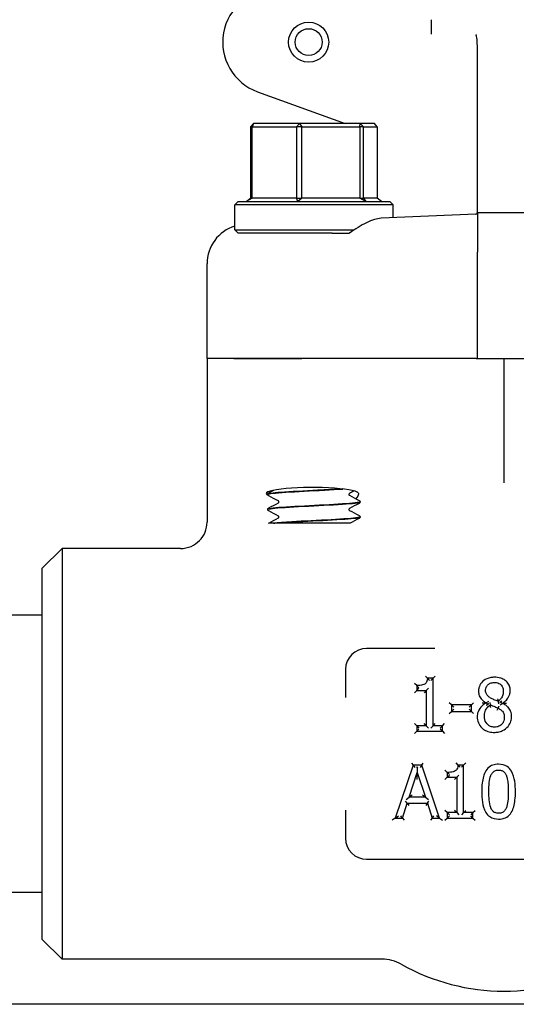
# Model space of a CAD drawing. Header units: inches. Extents: x 36 to 1719, y -84 to 1122.
# Tile 379 of 558: x 1065.67 to 1068.02, y 376.8 to 381.47. Entities that reach past the tile are written whole.
import ezdxf

# ---------------------------------------------------------------- set-up
doc = ezdxf.new("R2010")
doc.units = ezdxf.units.IN
doc.header["$LTSCALE"] = 48
doc.header["$MEASUREMENT"] = 0
doc.layers.add('Visible (ANSI)', color=7, linetype='Continuous', lineweight=30)

msp = doc.modelspace()

# ---------------------------------------------------------------- linework, layer by layer
at = {"layer": 'Visible (ANSI)'}
for p, q in [((1067.62128, 381.4678), (1067.62128, 381.39971)), ((1067.84003, 381.22885), (1067.84003, 381.32134)), ((1067.84003, 380.80163), (1067.84003, 381.22885)), ((1066.79734, 381.12647), (1067.21311, 380.97514)), ((1066.76484, 380.95952), (1066.77857, 380.97514)), ((1066.77274, 380.95952), (1066.76484, 380.95952)), ((1066.76484, 380.95952), (1066.76484, 380.62077)), ((1066.77857, 380.97514), (1066.77274, 380.95952)), ((1066.77274, 380.62077), (1066.77274, 380.95952)), ((1066.77274, 380.95952), (1066.98203, 380.95952)), ((1066.99752, 380.97514), (1066.77857, 380.97514)), ((1066.98203, 380.95952), (1066.99752, 380.97514)), ((1067.0084, 380.95952), (1066.98203, 380.95952)), ((1066.98203, 380.95952), (1066.98203, 380.62077)), ((1066.99752, 380.97514), (1067.0084, 380.95952)), ((1067.28397, 380.97514), (1066.99752, 380.97514)), ((1067.0084, 380.62077), (1067.0084, 380.95952)), ((1067.0084, 380.95952), (1067.28222, 380.95952)), ((1067.28222, 380.95952), (1067.28397, 380.97514)), ((1067.30068, 380.95952), (1067.28222, 380.95952)), ((1067.28222, 380.95952), (1067.28222, 380.62077)), ((1067.28397, 380.97514), (1067.30068, 380.95952)), ((1067.35148, 380.97514), (1067.28397, 380.97514)), ((1067.30068, 380.62077), (1067.30068, 380.95952)), ((1067.30068, 380.95952), (1067.36521, 380.95952)), ((1067.36521, 380.95952), (1067.35148, 380.97514)), ((1067.36521, 380.95952), (1067.36521, 380.62077)), ((1067.84003, 380.55625), (1067.84003, 380.80163)), ((1066.74406, 380.60514), (1066.76484, 380.62077)), ((1066.77274, 380.62077), (1066.74406, 380.60514)), ((1066.76484, 380.62077), (1066.77274, 380.62077)), ((1066.98203, 380.62077), (1066.77274, 380.62077)), ((1066.98938, 380.60514), (1066.98203, 380.62077)), ((1066.98203, 380.62077), (1067.0084, 380.62077)), ((1067.0084, 380.62077), (1066.98938, 380.60514)), ((1067.28222, 380.62077), (1067.0084, 380.62077)), ((1067.31035, 380.60514), (1067.28222, 380.62077)), ((1067.28222, 380.62077), (1067.30068, 380.62077)), ((1067.30068, 380.62077), (1067.31035, 380.60514)), ((1067.36521, 380.62077), (1067.30068, 380.62077)), ((1067.38599, 380.60514), (1067.36521, 380.62077)), ((1066.70565, 380.60514), (1066.69003, 380.58952)), ((1067.44003, 380.58952), (1066.69003, 380.58952)), ((1066.69003, 380.47077), (1066.69003, 380.58952)), ((1066.70565, 380.60514), (1067.4244, 380.60514)), ((1067.4244, 380.60514), (1067.44003, 380.58952)), ((1067.44003, 380.52864), (1067.44003, 380.58952)), ((1067.83255, 380.54565), (1067.38436, 380.52623)), ((1067.83992, 380.55139), (1067.83975, 380.55139)), ((1068.09013, 380.55139), (1067.83992, 380.55139)), ((1067.84003, 380.55084), (1067.84003, 380.36479)), ((1066.70565, 380.45514), (1066.69003, 380.47077)), ((1066.69003, 380.47077), (1067.25534, 380.47077)), ((1067.15085, 380.45514), (1066.70565, 380.45514)), ((1067.15085, 380.45514), (1067.23289, 380.45514)), ((1067.84003, 379.86139), (1067.84003, 380.36479)), ((1066.55878, 379.86139), (1066.55878, 380.31083)), ((1066.68613, 379.86139), (1066.55878, 379.86139)), ((1066.55878, 379.86139), (1066.55878, 379.08502)), ((1066.68613, 379.86139), (1066.55878, 379.86139)), ((1067.00836, 379.86139), (1066.68613, 379.86139)), ((1066.68613, 379.86139), (1067.00836, 379.86139)), ((1067.83324, 379.86139), (1067.00836, 379.86139)), ((1067.83324, 379.86139), (1067.00836, 379.86139)), ((1067.83324, 379.86139), (1067.84003, 379.86139)), ((1067.84003, 379.86139), (1068.09003, 379.86139)), ((1067.96503, 379.86139), (1067.96503, 379.39616)), ((1067.96503, 379.39616), (1067.96503, 379.27194)), ((1066.84628, 379.21737), (1066.84628, 379.2167)), ((1067.28378, 379.18162), (1067.28378, 379.18095)), ((1066.84628, 379.14587), (1066.84628, 379.1452)), ((1066.87382, 379.08014), (1066.84936, 379.08014)), ((1066.87382, 379.08014), (1066.88039, 379.08014)), ((1066.96039, 379.08014), (1066.88039, 379.08014)), ((1067.23612, 379.08014), (1066.96039, 379.08014)), ((1067.28378, 379.11012), (1067.28378, 379.10945)), ((1065.77753, 378.86639), (1065.87128, 378.96014)), ((1065.87128, 378.96014), (1065.87128, 377.01264)), ((1066.43267, 378.96014), (1065.87128, 378.96014)), ((1065.77753, 377.10639), (1065.77753, 378.86639)), ((1065.77753, 378.64389), (1064.02753, 378.64389)), ((1067.63787, 378.48639), (1067.31503, 378.48639)), ((1067.21503, 378.38639), (1067.21503, 378.25388)), ((1067.60371, 378.34473), (1067.5941, 378.35515)), ((1067.62965, 378.34473), (1067.60371, 378.34473)), ((1067.62965, 378.34473), (1067.61923, 378.33431)), ((1067.62965, 378.34473), (1067.64006, 378.35515)), ((1067.62965, 378.11945), (1067.62965, 378.34473)), ((1067.55205, 378.30988), (1067.54164, 378.3203)), ((1067.55205, 378.28699), (1067.54164, 378.27657)), ((1067.55205, 378.30988), (1067.55205, 378.28699)), ((1067.55205, 378.28699), (1067.56247, 378.29741)), ((1067.55205, 378.28699), (1067.59743, 378.28699)), ((1067.59743, 378.28699), (1067.58702, 378.27657)), ((1067.59743, 378.28699), (1067.60785, 378.29741)), ((1067.59743, 378.28699), (1067.59743, 378.11945)), ((1067.71696, 378.21851), (1067.70655, 378.22893)), ((1067.81158, 378.21851), (1067.82199, 378.22893)), ((1067.89168, 378.23443), (1067.88127, 378.22844)), ((1067.88127, 378.22844), (1067.88127, 378.22743)), ((1067.90132, 378.21892), (1067.90016, 378.23064)), ((1067.93779, 378.23553), (1067.93977, 378.22393)), ((1067.94843, 378.23257), (1067.95744, 378.22702)), ((1067.70655, 378.17771), (1067.71696, 378.18812)), ((1067.81158, 378.21851), (1067.71696, 378.21851)), ((1067.71696, 378.21851), (1067.71696, 378.18812)), ((1067.71696, 378.21851), (1067.72738, 378.2081)), ((1067.71696, 378.18812), (1067.72738, 378.19854)), ((1067.71696, 378.18812), (1067.81158, 378.18812)), ((1067.81158, 378.21851), (1067.80116, 378.2081)), ((1067.81158, 378.18812), (1067.80116, 378.19854)), ((1067.81158, 378.18812), (1067.81158, 378.21851)), ((1067.81158, 378.18812), (1067.82199, 378.17771)), ((1067.89021, 378.22185), (1067.88127, 378.22743)), ((1067.93293, 378.19422), (1067.93799, 378.20332)), ((1067.94703, 378.21935), (1067.95744, 378.22601)), ((1067.95744, 378.22601), (1067.95744, 378.22702)), ((1067.55205, 378.11945), (1067.54164, 378.12986)), ((1067.54164, 378.0835), (1067.55205, 378.09392)), ((1067.59743, 378.11945), (1067.55205, 378.11945)), ((1067.55205, 378.11945), (1067.55205, 378.09392)), ((1067.55205, 378.11945), (1067.56247, 378.10903)), ((1067.55205, 378.09392), (1067.56247, 378.10434)), ((1067.55205, 378.09392), (1067.67401, 378.09392)), ((1067.59743, 378.11945), (1067.58702, 378.12986)), ((1067.59743, 378.11945), (1067.60785, 378.10903)), ((1067.62965, 378.11945), (1067.61923, 378.10903)), ((1067.62965, 378.11945), (1067.64006, 378.12986)), ((1067.67401, 378.11945), (1067.62965, 378.11945)), ((1067.67401, 378.11945), (1067.6636, 378.10903)), ((1067.67401, 378.09392), (1067.6636, 378.10434)), ((1067.67401, 378.11945), (1067.68443, 378.12986)), ((1067.67401, 378.09392), (1067.67401, 378.11945)), ((1067.67401, 378.09392), (1067.68443, 378.0835)), ((1067.53514, 377.9323), (1067.45086, 377.6823)), ((1067.52766, 377.94272), (1067.53514, 377.9323)), ((1067.57606, 377.9323), (1067.53514, 377.9323)), ((1067.53514, 377.9323), (1067.54262, 377.92188)), ((1067.55155, 377.92188), (1067.55477, 377.92422)), ((1067.55477, 377.92422), (1067.55479, 377.89826)), ((1067.55477, 377.92422), (1067.55799, 377.92188)), ((1067.57606, 377.9323), (1067.56858, 377.92188)), ((1067.57606, 377.9323), (1067.58354, 377.94272)), ((1067.66034, 377.6823), (1067.57606, 377.9323)), ((1067.6966, 377.89826), (1067.68619, 377.90868)), ((1067.74827, 377.93311), (1067.73865, 377.94353)), ((1067.7742, 377.93311), (1067.74827, 377.93311)), ((1067.7742, 377.93311), (1067.76378, 377.92269)), ((1067.7742, 377.93311), (1067.78461, 377.94353)), ((1067.7742, 377.70783), (1067.7742, 377.93311)), ((1067.5163, 377.78056), (1067.55479, 377.89826)), ((1067.55479, 377.89826), (1067.59348, 377.78056)), ((1067.55481, 377.86483), (1067.55479, 377.89826)), ((1067.6966, 377.87537), (1067.68619, 377.86496)), ((1067.6966, 377.89826), (1067.6966, 377.87537)), ((1067.6966, 377.87537), (1067.70702, 377.88579)), ((1067.6966, 377.87537), (1067.74198, 377.87537)), ((1067.74198, 377.87537), (1067.73157, 377.86496)), ((1067.74198, 377.87537), (1067.7524, 377.88579)), ((1067.74198, 377.87537), (1067.74198, 377.70783)), ((1067.50718, 377.7522), (1067.49961, 377.76261)), ((1067.50193, 377.77014), (1067.5163, 377.78056)), ((1067.53066, 377.79097), (1067.5163, 377.78056)), ((1067.59348, 377.78056), (1067.5163, 377.78056)), ((1067.59348, 377.78056), (1067.57909, 377.79097)), ((1067.59348, 377.78056), (1067.60787, 377.77014)), ((1067.6026, 377.7522), (1067.61017, 377.76261)), ((1067.21503, 377.71891), (1067.21503, 377.58639)), ((1067.48449, 377.6823), (1067.50718, 377.7522)), ((1067.50718, 377.7522), (1067.6026, 377.7522)), ((1067.50718, 377.7522), (1067.51475, 377.74178)), ((1067.6026, 377.7522), (1067.59503, 377.74178)), ((1067.6026, 377.7522), (1067.62529, 377.6823)), ((1067.6966, 377.70783), (1067.68619, 377.71824)), ((1067.74198, 377.70783), (1067.73157, 377.71824)), ((1067.7742, 377.70783), (1067.78461, 377.71824)), ((1067.81856, 377.70783), (1067.82898, 377.71824)), ((1067.45086, 377.6823), (1067.43635, 377.67188)), ((1067.45086, 377.6823), (1067.46536, 377.69272)), ((1067.45086, 377.6823), (1067.48449, 377.6823)), ((1067.48449, 377.6823), (1067.47692, 377.69272)), ((1067.48449, 377.6823), (1067.49206, 377.67188)), ((1067.62529, 377.6823), (1067.61772, 377.67188)), ((1067.62529, 377.6823), (1067.63286, 377.69272)), ((1067.62529, 377.6823), (1067.66034, 377.6823)), ((1067.66034, 377.6823), (1067.64584, 377.69272)), ((1067.66034, 377.6823), (1067.67484, 377.67188)), ((1067.68619, 377.67188), (1067.6966, 377.6823)), ((1067.74198, 377.70783), (1067.6966, 377.70783)), ((1067.6966, 377.70783), (1067.6966, 377.6823)), ((1067.6966, 377.70783), (1067.70702, 377.69741)), ((1067.6966, 377.6823), (1067.70702, 377.69272)), ((1067.6966, 377.6823), (1067.81856, 377.6823)), ((1067.74198, 377.70783), (1067.7524, 377.69741)), ((1067.7742, 377.70783), (1067.76378, 377.69741)), ((1067.81856, 377.70783), (1067.7742, 377.70783)), ((1067.81856, 377.70783), (1067.80815, 377.69741)), ((1067.81856, 377.6823), (1067.80815, 377.69272)), ((1067.81856, 377.6823), (1067.81856, 377.70783)), ((1067.81856, 377.6823), (1067.82898, 377.67188)), ((1067.31503, 377.48639), (1068.61503, 377.48639)), ((1065.77753, 377.32889), (1064.02753, 377.32889)), ((1065.77753, 377.10639), (1065.87128, 377.01264)), ((1067.38736, 377.01264), (1065.87128, 377.01264)), ((1090.24768, 376.79889), (1053.74768, 376.79889))]:
    msp.add_line(p, q, dxfattribs=at)
for radius in [0.095, 0.06375]:
    msp.add_circle((1067.04003, 381.36139), radius, dxfattribs=at)
for centre, radius, start, end in [((1066.88285, 381.36139), 0.25, 90, 250), ((1067.83221, 380.55346), 0.00781, 272.48126, 344.67631), ((1067.31503, 378.38639), 0.1, 90, 180), ((1067.31503, 377.58639), 0.1, 180, 270), ((1067.38736, 376.82514), 0.1875, 60.65517, 90), ((1067.96503, 377.85264), 0.99125, 240.65517, 299.34483)]:
    msp.add_arc(centre, radius, start, end, dxfattribs=at)
for centre, major_axis, ratio, start_param, end_param in [((1066.74793, 380.31097), (-0.18898, -0.00819), 0.9912393, 4.9805775, 6.240258), ((1067.05785, 379.22069), (0.21875, 0), 0.1316525, 0.1108904, 3.4219418)]:
    msp.add_ellipse(centre, major_axis=major_axis, ratio=ratio, start_param=start_param, end_param=end_param, dxfattribs=at)
for points, knots in [([(1067.83422, 381.39437), (1067.8336, 381.39557), (1067.83295, 381.39675), (1067.83226, 381.39794), (1067.83224, 381.39799), (1067.83221, 381.39803)], [-0.020840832, -0.020840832, -0.020840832, -0.020840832, 0, 0, 0.000807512, 0.000807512, 0.000807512, 0.000807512]), ([(1067.84003, 381.32134), (1067.84003, 381.33737), (1067.8397, 381.35197), (1067.83801, 381.37859), (1067.83671, 381.38716), (1067.83492, 381.39282), (1067.83458, 381.39369), (1067.83422, 381.39437)], [0, 0, 0, 0, 0.14044728, 0.14044728, 0.29472543, 0.29472543, 0.32889511, 0.32889511, 0.32889511, 0.32889511]), ([(1067.38436, 380.52623), (1067.36433, 380.52536), (1067.34003, 380.51742), (1067.28786, 380.49211), (1067.25993, 380.4747), (1067.23391, 380.45589), (1067.2334, 380.45552), (1067.23289, 380.45514)], [2.42631602, 2.42631602, 2.42631602, 2.42631602, 2.67966729, 2.67966729, 2.93613935, 2.93613935, 2.94129083, 2.94129083, 2.94129083, 2.94129083]), ([(1066.84628, 379.2174), (1066.84634, 379.21885), (1066.84688, 379.22022), (1066.84813, 379.2221), (1066.8488, 379.22271), (1066.84996, 379.2236), (1066.85048, 379.22391), (1066.85098, 379.22418)], [0, 0, 0, 0, 0.020588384, 0.020588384, 0.04017257, 0.04017257, 0.058516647, 0.058516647, 0.058516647, 0.058516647]), ([(1066.85098, 379.20989), (1066.8502, 379.2103), (1066.84936, 379.2108), (1066.84796, 379.21225), (1066.84746, 379.21289), (1066.84663, 379.21454), (1066.84632, 379.21559), (1066.84628, 379.21667)], [0, 0, 0, 0, 0.028459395, 0.028459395, 0.043235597, 0.043235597, 0.058545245, 0.058545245, 0.058545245, 0.058545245]), ([(1067.1985, 379.24272), (1067.16537, 379.24055), (1067.12514, 379.23838), (1067.08354, 379.23621), (1067.01943, 379.23286), (1066.9534, 379.22951), (1066.90846, 379.22617), (1066.86909, 379.22323), (1066.84658, 379.2203), (1066.84633, 379.21737)], [-20.5382393, -20.5382393, -20.5382393, -20.5382393, -19.9656718, -19.9656718, -19.9656718, -19.0832549, -19.0832549, -19.0832549, -18.3101233, -18.3101233, -18.3101233, -18.3101233]), ([(1066.8466, 379.21667), (1066.84648, 379.21807), (1066.85115, 379.21947), (1066.86075, 379.22086), (1066.88375, 379.22421), (1066.93461, 379.22755), (1066.9956, 379.2309), (1067.05657, 379.23425), (1067.12649, 379.23759), (1067.18101, 379.24093), (1067.18843, 379.24139), (1067.19556, 379.24185), (1067.20234, 379.2423)], [12.0246214, 12.0246214, 12.0246214, 12.0246214, 12.3927441, 12.3927441, 12.3927441, 13.2747852, 13.2747852, 13.2747852, 14.1565644, 14.1565644, 14.1565644, 14.276733, 14.276733, 14.276733, 14.276733]), ([(1067.23305, 379.22153), (1067.23305, 379.22153), (1067.23281, 379.22144), (1067.23205, 379.22064), (1067.23169, 379.22019), (1067.23106, 379.21886), (1067.23082, 379.21795), (1067.23082, 379.21703)], [0.002645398, 0.002645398, 0.002645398, 0.002645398, 0.027589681, 0.027589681, 0.042171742, 0.042171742, 0.057287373, 0.057287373, 0.057287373, 0.057287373]), ([(1067.23082, 379.21703), (1067.23082, 379.21565), (1067.23139, 379.21436), (1067.23232, 379.21307), (1067.23267, 379.2128), (1067.23299, 379.21257), (1067.23305, 379.21254), (1067.23305, 379.21254)], [0, 0, 0, 0, 0.022828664, 0.022828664, 0.041633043, 0.041633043, 0.054614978, 0.054614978, 0.054614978, 0.054614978]), ([(1067.27525, 379.22387), (1067.27643, 379.22249), (1067.27682, 379.22042), (1067.27572, 379.21217), (1067.27132, 379.20414), (1067.26391, 379.19636)], [0, 0, 0, 0, 0.0813335, 0.0813335, 0.26320463, 0.26320463, 0.26320463, 0.26320463]), ([(1067.28345, 379.18165), (1067.28349, 379.17986), (1067.27567, 379.17807), (1067.26011, 379.17628), (1067.23133, 379.17297), (1067.17664, 379.16966), (1067.1147, 379.16635), (1067.05284, 379.16305), (1066.98491, 379.15974), (1066.93404, 379.15644), (1066.88255, 379.15309), (1066.84955, 379.14975), (1066.84652, 379.14641), (1066.84636, 379.14623), (1066.84628, 379.14605), (1066.84629, 379.14587)], [-15.1708472, -15.1708472, -15.1708472, -15.1708472, -14.6990684, -14.6990684, -14.6990684, -13.8268003, -13.8268003, -13.8268003, -12.9557305, -12.9557305, -12.9557305, -12.0740419, -12.0740419, -12.0740419, -12.026938, -12.026938, -12.026938, -12.026938]), ([(1066.84665, 379.14517), (1066.84657, 379.14689), (1066.85371, 379.14861), (1066.86807, 379.15032), (1066.89649, 379.15372), (1066.95258, 379.15712), (1067.01626, 379.16052), (1067.07944, 379.16389), (1067.14879, 379.16726), (1067.19983, 379.17063), (1067.25056, 379.17398), (1067.28221, 379.17733), (1067.28372, 379.18068), (1067.28376, 379.18077), (1067.28377, 379.18086), (1067.28377, 379.18095)], [5.7414361, 5.7414361, 5.7414361, 5.7414361, 6.1939142, 6.1939142, 6.1939142, 7.0897201, 7.0897201, 7.0897201, 7.9785276, 7.9785276, 7.9785276, 8.8619138, 8.8619138, 8.8619138, 8.8853453, 8.8853453, 8.8853453, 8.8853453]), ([(1066.89923, 379.18128), (1066.89923, 379.18267), (1066.89866, 379.18396), (1066.89773, 379.18525), (1066.89738, 379.18552), (1066.89706, 379.18575), (1066.897, 379.18578), (1066.897, 379.18578)], [0, 0, 0, 0, 0.022828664, 0.022828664, 0.041633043, 0.041633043, 0.054614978, 0.054614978, 0.054614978, 0.054614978]), ([(1066.897, 379.17679), (1066.897, 379.17679), (1066.89724, 379.17688), (1066.898, 379.17768), (1066.89837, 379.17813), (1066.89899, 379.17946), (1066.89923, 379.18037), (1066.89923, 379.18128)], [0.002645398, 0.002645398, 0.002645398, 0.002645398, 0.027589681, 0.027589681, 0.042171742, 0.042171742, 0.057287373, 0.057287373, 0.057287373, 0.057287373]), ([(1067.27907, 379.18843), (1067.27985, 379.18802), (1067.28069, 379.18752), (1067.28209, 379.18607), (1067.28259, 379.18543), (1067.28342, 379.18378), (1067.28373, 379.18273), (1067.28377, 379.18165)], [0, 0, 0, 0, 0.028459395, 0.028459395, 0.043235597, 0.043235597, 0.058545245, 0.058545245, 0.058545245, 0.058545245]), ([(1067.28377, 379.18092), (1067.28371, 379.17947), (1067.28317, 379.1781), (1067.28192, 379.17622), (1067.28125, 379.17561), (1067.28009, 379.17472), (1067.27957, 379.17441), (1067.27907, 379.17414)], [0, 0, 0, 0, 0.020588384, 0.020588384, 0.04017257, 0.04017257, 0.058516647, 0.058516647, 0.058516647, 0.058516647]), ([(1066.84628, 379.1459), (1066.84634, 379.14735), (1066.84688, 379.14872), (1066.84813, 379.1506), (1066.8488, 379.15121), (1066.84996, 379.1521), (1066.85048, 379.15241), (1066.85098, 379.15268)], [0, 0, 0, 0, 0.020588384, 0.020588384, 0.04017257, 0.04017257, 0.058516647, 0.058516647, 0.058516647, 0.058516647]), ([(1066.85098, 379.13839), (1066.8502, 379.1388), (1066.84936, 379.1393), (1066.84796, 379.14075), (1066.84746, 379.14139), (1066.84663, 379.14304), (1066.84632, 379.14409), (1066.84628, 379.14517)], [0, 0, 0, 0, 0.028459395, 0.028459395, 0.043235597, 0.043235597, 0.058545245, 0.058545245, 0.058545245, 0.058545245]), ([(1067.23305, 379.15003), (1067.23305, 379.15003), (1067.23281, 379.14994), (1067.23205, 379.14914), (1067.23169, 379.14869), (1067.23106, 379.14736), (1067.23082, 379.14645), (1067.23082, 379.14553)], [0.002645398, 0.002645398, 0.002645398, 0.002645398, 0.027589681, 0.027589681, 0.042171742, 0.042171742, 0.057287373, 0.057287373, 0.057287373, 0.057287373]), ([(1067.23082, 379.14553), (1067.23082, 379.14415), (1067.23139, 379.14286), (1067.23232, 379.14157), (1067.23267, 379.1413), (1067.23299, 379.14107), (1067.23305, 379.14104), (1067.23305, 379.14104)], [0, 0, 0, 0, 0.022828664, 0.022828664, 0.041633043, 0.041633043, 0.054614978, 0.054614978, 0.054614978, 0.054614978]), ([(1067.27907, 379.11693), (1067.27985, 379.11652), (1067.28069, 379.11602), (1067.28209, 379.11457), (1067.28259, 379.11393), (1067.28342, 379.11228), (1067.28373, 379.11123), (1067.28377, 379.11015)], [0, 0, 0, 0, 0.028459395, 0.028459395, 0.043235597, 0.043235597, 0.058545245, 0.058545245, 0.058545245, 0.058545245]), ([(1066.43267, 378.96014), (1066.43278, 378.96014), (1066.43289, 378.96014), (1066.44154, 378.96016), (1066.45007, 378.96104), (1066.4668, 378.9645), (1066.47496, 378.96706), (1066.49784, 378.97687), (1066.51149, 378.98616), (1066.53433, 379.00935), (1066.54335, 379.02298), (1066.55562, 379.0529), (1066.55878, 379.06888), (1066.55878, 379.08502)], [-0.00080906, -0.00080906, -0.00080906, -0.00080906, 0, 0, 0.06513682, 0.06513682, 0.13017613, 0.13017613, 0.25481643, 0.25481643, 0.37825086, 0.37825086, 0.50129539, 0.50129539, 0.50129539, 0.50129539]), ([(1067.28349, 379.11015), (1067.28362, 379.10894), (1067.28016, 379.10773), (1067.27296, 379.10653), (1067.25318, 379.10321), (1067.20558, 379.0999), (1067.14647, 379.09659), (1067.08707, 379.09326), (1067.01717, 379.08993), (1066.96089, 379.0866), (1066.92451, 379.08445), (1066.89392, 379.08229), (1066.87382, 379.08014)], [-8.8876619, -8.8876619, -8.8876619, -8.8876619, -8.569564, -8.569564, -8.569564, -7.6960367, -7.6960367, -7.6960367, -6.8183862, -6.8183862, -6.8183862, -6.2510262, -6.2510262, -6.2510262, -6.2510262]), ([(1066.88039, 379.08014), (1066.91445, 379.08345), (1066.97291, 379.08675), (1067.03586, 379.09005), (1067.0988, 379.09336), (1067.16506, 379.09666), (1067.21208, 379.09997), (1067.25708, 379.10313), (1067.28365, 379.10629), (1067.28377, 379.10945)], [0.0265881, 0.0265881, 0.0265881, 0.0265881, 0.8976269, 0.8976269, 0.8976269, 1.7685955, 1.7685955, 1.7685955, 2.60216, 2.60216, 2.60216, 2.60216]), ([(1066.89923, 379.10978), (1066.89923, 379.11117), (1066.89866, 379.11246), (1066.89773, 379.11375), (1066.89738, 379.11402), (1066.89706, 379.11425), (1066.897, 379.11428), (1066.897, 379.11428)], [0, 0, 0, 0, 0.022828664, 0.022828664, 0.041633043, 0.041633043, 0.054614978, 0.054614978, 0.054614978, 0.054614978]), ([(1066.897, 379.10529), (1066.897, 379.10529), (1066.89724, 379.10538), (1066.898, 379.10618), (1066.89837, 379.10663), (1066.89899, 379.10796), (1066.89923, 379.10887), (1066.89923, 379.10978)], [0.002645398, 0.002645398, 0.002645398, 0.002645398, 0.027589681, 0.027589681, 0.042171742, 0.042171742, 0.057287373, 0.057287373, 0.057287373, 0.057287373]), ([(1067.28377, 379.10942), (1067.28371, 379.10797), (1067.28317, 379.1066), (1067.28192, 379.10472), (1067.28125, 379.10411), (1067.28009, 379.10322), (1067.27957, 379.10291), (1067.27907, 379.10264)], [0, 0, 0, 0, 0.020588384, 0.020588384, 0.04017257, 0.04017257, 0.058516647, 0.058516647, 0.058516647, 0.058516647]), ([(1067.60371, 378.34473), (1067.60348, 378.34173), (1067.60305, 378.33881), (1067.60153, 378.33233), (1067.60023, 378.32889), (1067.59715, 378.32365), (1067.59556, 378.32167), (1067.59254, 378.31892), (1067.59128, 378.31798), (1067.58994, 378.31718), (1067.58715, 378.3155), (1067.58385, 378.31415), (1067.57636, 378.31197), (1067.57209, 378.3112), (1067.56259, 378.31011), (1067.55734, 378.30988), (1067.55205, 378.30988)], [-0.21914518, -0.21914518, -0.21914518, -0.21914518, -0.19291175, -0.19291175, -0.15742494, -0.15742494, -0.13012741, -0.13012741, -0.11306644, -0.11306644, -0.11306644, -0.07974952, -0.07974952, -0.04257171, -0.04257171, 0, 0, 0, 0]), ([(1067.61269, 378.33431), (1067.61267, 378.33434), (1067.61265, 378.33436), (1067.61179, 378.33543), (1067.61094, 378.33647), (1067.60928, 378.33845), (1067.60847, 378.3394), (1067.60684, 378.34128), (1067.60602, 378.3422), (1067.60482, 378.34352), (1067.60439, 378.34399), (1067.60385, 378.34458), (1067.60371, 378.34473), (1067.60371, 378.34473)], [-0.000246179, -0.000246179, -0.000246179, -0.000246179, 0, 0, 0.010218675, 0.010218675, 0.020229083, 0.020229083, 0.031714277, 0.031714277, 0.040524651, 0.040524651, 0.048289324, 0.048289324, 0.048289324, 0.048289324]), ([(1067.92037, 378.34959), (1067.91485, 378.34959), (1067.90917, 378.34919), (1067.89681, 378.34708), (1067.89015, 378.34513), (1067.87448, 378.33791), (1067.86609, 378.33166), (1067.85362, 378.31697), (1067.84924, 378.3088), (1067.8456, 378.29472), (1067.845, 378.28912), (1067.845, 378.28375)], [-0.24108925, -0.24108925, -0.24108925, -0.24108925, -0.20285247, -0.20285247, -0.15755053, -0.15755053, -0.09071955, -0.09071955, -0.03520387, -0.03520387, 0, 0, 0, 0]), ([(1067.87863, 378.2876), (1067.87863, 378.29025), (1067.87884, 378.29286), (1067.88, 378.29938), (1067.88131, 378.30306), (1067.88576, 378.31077), (1067.88937, 378.31452), (1067.89828, 378.32061), (1067.90347, 378.3227), (1067.91263, 378.32454), (1067.91636, 378.32488), (1067.92017, 378.32488)], [-0.20028425, -0.20028425, -0.20028425, -0.20028425, -0.17595568, -0.17595568, -0.13702996, -0.13702996, -0.08642653, -0.08642653, -0.03353843, -0.03353843, 0, 0, 0, 0]), ([(1067.92017, 378.32488), (1067.92354, 378.32488), (1067.92689, 378.32463), (1067.9343, 378.3234), (1067.93823, 378.32221), (1067.94691, 378.31801), (1067.95128, 378.31438), (1067.95809, 378.30564), (1067.96038, 378.3008), (1067.96235, 378.29236), (1067.96271, 378.289), (1067.96271, 378.28557)], [-0.2062605, -0.2062605, -0.2062605, -0.2062605, -0.17676842, -0.17676842, -0.13805989, -0.13805989, -0.0834994, -0.0834994, -0.03156312, -0.03156312, 0, 0, 0, 0]), ([(1067.99553, 378.28598), (1067.99553, 378.28989), (1067.99522, 378.29393), (1067.99335, 378.30443), (1067.99109, 378.31083), (1067.98334, 378.32408), (1067.97747, 378.3302), (1067.96451, 378.33971), (1067.95752, 378.34308), (1067.94041, 378.34851), (1067.93023, 378.34959), (1067.92037, 378.34959)], [-0.2382608, -0.2382608, -0.2382608, -0.2382608, -0.21252746, -0.21252746, -0.17135413, -0.17135413, -0.11832726, -0.11832726, -0.06910487, -0.06910487, 0, 0, 0, 0]), ([(1067.56247, 378.29978), (1067.56244, 378.2998), (1067.56242, 378.29983), (1067.5613, 378.30088), (1067.56021, 378.30192), (1067.55814, 378.3039), (1067.55715, 378.30485), (1067.5553, 378.30667), (1067.55442, 378.30753), (1067.55318, 378.30876), (1067.55274, 378.3092), (1067.55219, 378.30975), (1067.55205, 378.30988), (1067.55205, 378.30988)], [-0.049771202, -0.049771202, -0.049771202, -0.049771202, -0.049510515, -0.049510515, -0.038176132, -0.038176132, -0.027254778, -0.027254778, -0.015917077, -0.015917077, -0.007424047, -0.007424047, 0, 0, 0, 0]), ([(1067.845, 378.28375), (1067.845, 378.28011), (1067.84525, 378.27633), (1067.847, 378.2655), (1067.84951, 378.25825), (1067.85392, 378.25194), (1067.85832, 378.24564), (1067.86359, 378.24076), (1067.87304, 378.23351), (1067.87714, 378.23084), (1067.88127, 378.22844)], [-0.14919736, -0.14919736, -0.14919736, -0.14919736, -0.12498855, -0.12498855, -0.08048513, -0.08048513, -0.08048513, -0.03367511, -0.03367511, 0, 0, 0, 0]), ([(1067.90254, 378.25113), (1067.90132, 378.25184), (1067.90011, 378.25257), (1067.89399, 378.25655), (1067.88963, 378.26024), (1067.88299, 378.26849), (1067.88088, 378.2728), (1067.87898, 378.28089), (1067.87863, 378.28421), (1067.87863, 378.2876)], [-0.14393342, -0.14393342, -0.14393342, -0.14393342, -0.13185082, -0.13185082, -0.08070178, -0.08070178, -0.03103914, -0.03103914, 0, 0, 0, 0]), ([(1067.96271, 378.28557), (1067.96271, 378.28082), (1067.96233, 378.27609), (1067.96012, 378.26424), (1067.95776, 378.25764), (1067.95096, 378.24757), (1067.94731, 378.24362), (1067.94148, 378.23845), (1067.93967, 378.23696), (1067.93779, 378.23553)], [-0.17159567, -0.17159567, -0.17159567, -0.17159567, -0.13119161, -0.13119161, -0.06654511, -0.06654511, -0.01972886, -0.01972886, 0, 0, 0, 0]), ([(1067.95744, 378.22702), (1067.96013, 378.22838), (1067.9628, 378.22991), (1067.97102, 378.23537), (1067.97623, 378.23999), (1067.98625, 378.25243), (1067.99035, 378.26023), (1067.99462, 378.27439), (1067.99553, 378.28022), (1067.99553, 378.28598)], [-0.15744253, -0.15744253, -0.15744253, -0.15744253, -0.13731944, -0.13731944, -0.09338685, -0.09338685, -0.03591802, -0.03591802, 0, 0, 0, 0]), ([(1067.86257, 378.22841), (1067.86261, 378.22841), (1067.86265, 378.22841), (1067.86594, 378.22835), (1067.86929, 378.22828), (1067.87468, 378.22814), (1067.87677, 378.22808), (1067.87913, 378.228), (1067.87983, 378.22798), (1067.88042, 378.22795)], [-0.000323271, -0.000323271, -0.000323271, -0.000323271, 0, 0, 0.024747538, 0.024747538, 0.043496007, 0.043496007, 0.051596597, 0.051596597, 0.051596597, 0.051596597]), ([(1067.88127, 378.22844), (1067.88127, 378.22844), (1067.88107, 378.22832), (1067.8806, 378.22806), (1067.88051, 378.22801), (1067.88042, 378.22795)], [0, 0, 0, 0, 0.009031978, 0.009031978, 0.01088713, 0.01088713, 0.01088713, 0.01088713]), ([(1067.93779, 378.23553), (1067.93456, 378.23659), (1067.9313, 378.23779), (1067.92481, 378.24042), (1067.92157, 378.24184), (1067.91834, 378.24333), (1067.9156, 378.2446), (1067.91287, 378.24588), (1067.90754, 378.24848), (1067.90489, 378.24982), (1067.90254, 378.25113)], [-0.10316194, -0.10316194, -0.10316194, -0.10316194, -0.07498611, -0.07498611, -0.04681028, -0.04681028, -0.04681028, -0.02340514, -0.02340514, 0, 0, 0, 0]), ([(1067.93574, 378.24729), (1067.93575, 378.24726), (1067.93575, 378.24723), (1067.93593, 378.24625), (1067.9361, 378.24529), (1067.93643, 378.24344), (1067.93658, 378.24255), (1067.93696, 378.24041), (1067.93716, 378.23924), (1067.93747, 378.23739), (1067.93759, 378.23669), (1067.93775, 378.23577), (1067.93779, 378.23553), (1067.93779, 378.23553)], [-0.044688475, -0.044688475, -0.044688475, -0.044688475, -0.044465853, -0.044465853, -0.037097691, -0.037097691, -0.029877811, -0.029877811, -0.018940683, -0.018940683, -0.009212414, -0.009212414, 0, 0, 0, 0]), ([(1067.94703, 378.22955), (1067.94705, 378.22961), (1067.94708, 378.22966), (1067.94755, 378.23066), (1067.94799, 378.23161), (1067.94843, 378.23257)], [-0.0004459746, -0.0004459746, -0.0004459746, -0.0004459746, 0, 0, 0.0079917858, 0.0079917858, 0.0079917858, 0.0079917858]), ([(1067.94843, 378.23257), (1067.95314, 378.23573), (1067.9556, 378.23768), (1067.95618, 378.23814), (1067.95625, 378.2382), (1067.95632, 378.23826)], [-0.0049383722, -0.0049383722, -0.0049383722, -0.0049383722, 0, 0, 0.000690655, 0.000690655, 0.000690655, 0.000690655]), ([(1067.88127, 378.22743), (1067.87452, 378.22412), (1067.86787, 378.2199), (1067.8534, 378.20695), (1067.84659, 378.19692), (1067.84015, 378.17848), (1067.83893, 378.17058), (1067.83893, 378.163)], [-0.17644554, -0.17644554, -0.17644554, -0.17644554, -0.12506903, -0.12506903, -0.04977316, -0.04977316, 0, 0, 0, 0]), ([(1067.87276, 378.16543), (1067.87276, 378.17089), (1067.87333, 378.17633), (1067.87651, 378.18981), (1067.88019, 378.1975), (1067.88976, 378.20995), (1067.89518, 378.21485), (1067.90132, 378.21892)], [-0.18604928, -0.18604928, -0.18604928, -0.18604928, -0.13907807, -0.13907807, -0.06392413, -0.06392413, 0, 0, 0, 0]), ([(1067.88042, 378.22795), (1067.88059, 378.22785), (1067.88073, 378.22776), (1067.88113, 378.22752), (1067.88127, 378.22743), (1067.88127, 378.22743)], [0.004463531, 0.004463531, 0.004463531, 0.004463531, 0.007781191, 0.007781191, 0.015368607, 0.015368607, 0.015368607, 0.015368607]), ([(1067.89021, 378.22185), (1067.88532, 378.21873), (1067.88247, 378.21653), (1067.88169, 378.21593), (1067.88162, 378.21587), (1067.88154, 378.21581)], [-0.0067344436, -0.0067344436, -0.0067344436, -0.0067344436, 0, 0, 0.0007386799, 0.0007386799, 0.0007386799, 0.0007386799]), ([(1067.89168, 378.22487), (1067.89166, 378.22482), (1067.89163, 378.22477), (1067.89113, 378.22377), (1067.89067, 378.22281), (1067.89021, 378.22185)], [-0.0004266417, -0.0004266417, -0.0004266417, -0.0004266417, 0, 0, 0.0080980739, 0.0080980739, 0.0080980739, 0.0080980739]), ([(1067.90275, 378.2071), (1067.90275, 378.20713), (1067.90274, 378.20716), (1067.9026, 378.20814), (1067.90247, 378.2091), (1067.90222, 378.21095), (1067.90211, 378.21185), (1067.90185, 378.21399), (1067.90172, 378.21518), (1067.90151, 378.21705), (1067.90144, 378.21775), (1067.90135, 378.21868), (1067.90132, 378.21892), (1067.90132, 378.21892)], [-0.044621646, -0.044621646, -0.044621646, -0.044621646, -0.044400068, -0.044400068, -0.03707356, -0.03707356, -0.02988243, -0.02988243, -0.01893434, -0.01893434, -0.009203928, -0.009203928, 0, 0, 0, 0]), ([(1067.90132, 378.21892), (1067.90489, 378.21747), (1067.90846, 378.21602), (1067.91562, 378.21315), (1067.9192, 378.21172), (1067.9228, 378.21031), (1067.9255, 378.20925), (1067.92816, 378.20814), (1067.93329, 378.20582), (1067.93576, 378.2046), (1067.93799, 378.20332)], [-0.1047588, -0.1047588, -0.1047588, -0.1047588, -0.0755253, -0.0755253, -0.0462918, -0.0462918, -0.0462918, -0.0231459, -0.0231459, 0, 0, 0, 0]), ([(1067.93799, 378.20332), (1067.93799, 378.20332), (1067.93812, 378.20355), (1067.93862, 378.20445), (1067.93899, 378.20511), (1067.93992, 378.20678), (1067.94047, 378.20777), (1067.94139, 378.20942), (1067.94171, 378.21001), (1067.94221, 378.21091), (1067.94238, 378.21121), (1067.94264, 378.21167), (1067.94272, 378.21183), (1067.94288, 378.21211), (1067.94295, 378.21223), (1067.94303, 378.21238), (1067.94304, 378.2124), (1067.94305, 378.21242)], [-0.04147151, -0.04147151, -0.04147151, -0.04147151, -0.031136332, -0.031136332, -0.020800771, -0.020800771, -0.010464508, -0.010464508, -0.005125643, -0.005125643, -0.002449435, -0.002449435, -0.001094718, -0.001094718, 0, 0, 0.000192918, 0.000192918, 0.000192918, 0.000192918]), ([(1067.93799, 378.20332), (1067.94051, 378.20196), (1067.94295, 378.20054), (1067.95047, 378.19579), (1067.9552, 378.19216), (1067.96263, 378.18379), (1067.96494, 378.1787), (1067.96702, 378.16873), (1067.96737, 378.16458), (1067.96737, 378.16037)], [-0.16889715, -0.16889715, -0.16889715, -0.16889715, -0.14560596, -0.14560596, -0.0945362, -0.0945362, -0.03636008, -0.03636008, 0, 0, 0, 0]), ([(1067.95744, 378.22702), (1067.95744, 378.22702), (1067.95764, 378.2269), (1067.95808, 378.22663), (1067.95817, 378.22658), (1067.95825, 378.22653)], [-0.044899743, -0.044899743, -0.044899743, -0.044899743, -0.035977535, -0.035977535, -0.03420007, -0.03420007, -0.03420007, -0.03420007]), ([(1067.95744, 378.22601), (1067.95744, 378.22601), (1067.95758, 378.2261), (1067.95796, 378.22634), (1067.9581, 378.22643), (1067.95825, 378.22653)], [0, 0, 0, 0, 0.007479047, 0.007479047, 0.010647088, 0.010647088, 0.010647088, 0.010647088]), ([(1068.00181, 378.16361), (1068.00181, 378.16775), (1068.00154, 378.17203), (1068.00018, 378.18063), (1067.99908, 378.18495), (1067.99473, 378.19595), (1067.99019, 378.20236), (1067.98183, 378.2108), (1067.97805, 378.21387), (1067.96873, 378.22033), (1067.96312, 378.22338), (1067.95744, 378.22601)], [-0.17675386, -0.17675386, -0.17675386, -0.17675386, -0.14867142, -0.14867142, -0.12078849, -0.12078849, -0.0760162, -0.0760162, -0.04400779, -0.04400779, 0, 0, 0, 0]), ([(1067.95825, 378.22653), (1067.95888, 378.22654), (1067.95961, 378.22655), (1067.96215, 378.22661), (1067.96444, 378.22667), (1067.97011, 378.22687), (1067.97354, 378.22703), (1067.97689, 378.2272), (1067.97694, 378.2272), (1067.97698, 378.2272)], [0.002128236, 0.002128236, 0.002128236, 0.002128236, 0.008988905, 0.008988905, 0.025521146, 0.025521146, 0.046099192, 0.046099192, 0.046368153, 0.046368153, 0.046368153, 0.046368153]), ([(1067.83893, 378.163), (1067.83893, 378.1532), (1067.8407, 378.14294), (1067.8444, 378.13363), (1067.84791, 378.12477), (1067.85348, 378.11638), (1067.8604, 378.10972)], [-0.12818083, -0.12818083, -0.12818083, -0.12818083, -0.06222407, -0.06222407, -0.06222407, 0, 0, 0, 0]), ([(1067.92077, 378.11317), (1067.91435, 378.11317), (1067.90805, 378.11429), (1067.89383, 378.12018), (1067.88625, 378.12681), (1067.87535, 378.14375), (1067.87276, 378.15432), (1067.87276, 378.16543)], [-0.24211946, -0.24211946, -0.24211946, -0.24211946, -0.18433658, -0.18433658, -0.09638448, -0.09638448, 0, 0, 0, 0]), ([(1067.92037, 378.08825), (1067.92606, 378.08825), (1067.9319, 378.08868), (1067.9452, 378.09104), (1067.9526, 378.09336), (1067.96939, 378.10163), (1067.97806, 378.10847), (1067.99109, 378.1239), (1067.99579, 378.13221), (1068.00083, 378.14846), (1068.00181, 378.15621), (1068.00181, 378.16361)], [-0.27146787, -0.27146787, -0.27146787, -0.27146787, -0.23213286, -0.23213286, -0.18138429, -0.18138429, -0.10931742, -0.10931742, -0.04973135, -0.04973135, 0, 0, 0, 0]), ([(1067.96737, 378.16037), (1067.96737, 378.15672), (1067.9671, 378.15309), (1067.96571, 378.14496), (1067.96436, 378.14061), (1067.9596, 378.131), (1067.95554, 378.12611), (1067.94512, 378.11812), (1067.93869, 378.11541), (1067.92818, 378.11347), (1067.9245, 378.11317), (1067.92077, 378.11317)], [-0.23080417, -0.23080417, -0.23080417, -0.23080417, -0.19912439, -0.19912439, -0.15681606, -0.15681606, -0.09762557, -0.09762557, -0.03265509, -0.03265509, 0, 0, 0, 0]), ([(1067.8604, 378.10972), (1067.86413, 378.10613), (1067.86831, 378.10296), (1067.8798, 378.09606), (1067.8873, 378.09312), (1067.90346, 378.08909), (1067.91207, 378.08825), (1067.92037, 378.08825)], [-0.14467036, -0.14467036, -0.14467036, -0.14467036, -0.11132771, -0.11132771, -0.05797947, -0.05797947, 0, 0, 0, 0]), ([(1067.74827, 377.93311), (1067.74803, 377.93011), (1067.7476, 377.92719), (1067.74608, 377.92071), (1067.74478, 377.91727), (1067.7417, 377.91203), (1067.74011, 377.91005), (1067.73709, 377.9073), (1067.73583, 377.90636), (1067.73449, 377.90556), (1067.7317, 377.90388), (1067.7284, 377.90253), (1067.72091, 377.90035), (1067.71664, 377.89958), (1067.70714, 377.89849), (1067.70189, 377.89826), (1067.6966, 377.89826)], [-0.21914518, -0.21914518, -0.21914518, -0.21914518, -0.19291175, -0.19291175, -0.15742494, -0.15742494, -0.13012741, -0.13012741, -0.11306644, -0.11306644, -0.11306644, -0.07974952, -0.07974952, -0.04257171, -0.04257171, 0, 0, 0, 0]), ([(1067.75724, 377.92269), (1067.75722, 377.92272), (1067.7572, 377.92274), (1067.75634, 377.92382), (1067.75549, 377.92486), (1067.75383, 377.92683), (1067.75302, 377.92778), (1067.75139, 377.92966), (1067.75057, 377.93058), (1067.74937, 377.9319), (1067.74894, 377.93237), (1067.7484, 377.93296), (1067.74827, 377.93311), (1067.74827, 377.93311)], [-0.000246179, -0.000246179, -0.000246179, -0.000246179, 0, 0, 0.010218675, 0.010218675, 0.020229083, 0.020229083, 0.031714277, 0.031714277, 0.040524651, 0.040524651, 0.048289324, 0.048289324, 0.048289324, 0.048289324]), ([(1067.94032, 377.93737), (1067.9354, 377.93737), (1067.93032, 377.93703), (1067.9171, 377.93484), (1067.90893, 377.93218), (1067.89248, 377.92234), (1067.88515, 377.91455), (1067.87985, 377.90606), (1067.87438, 377.89731), (1067.87095, 377.88816), (1067.86546, 377.86876), (1067.86369, 377.85853), (1067.86086, 377.83455), (1067.8603, 377.82076), (1067.8603, 377.8071)], [-0.39762782, -0.39762782, -0.39762782, -0.39762782, -0.36373585, -0.36373585, -0.30950871, -0.30950871, -0.24393732, -0.24393732, -0.24393732, -0.1766061, -0.1766061, -0.10179305, -0.10179305, 0, 0, 0, 0]), ([(1067.90305, 377.88327), (1067.90375, 377.88502), (1067.90451, 377.88672), (1067.90798, 377.89352), (1067.91132, 377.89803), (1067.91945, 377.90495), (1067.92417, 377.90724), (1067.93298, 377.90925), (1067.93662, 377.90961), (1067.94032, 377.90961)], [-0.15519829, -0.15519829, -0.15519829, -0.15519829, -0.13862551, -0.13862551, -0.08628485, -0.08628485, -0.03318648, -0.03318648, 0, 0, 0, 0]), ([(1068.02015, 377.8073), (1068.02015, 377.82345), (1068.01932, 377.83997), (1068.01413, 377.87276), (1068.01006, 377.88944), (1068.0008, 377.90495), (1067.99602, 377.91296), (1067.98951, 377.92049), (1067.96891, 377.93447), (1067.95399, 377.93737), (1067.94032, 377.93737)], [-0.3955508, -0.3955508, -0.3955508, -0.3955508, -0.2754195, -0.2754195, -0.15529321, -0.15529321, -0.15529321, -0.09373364, -0.09373364, 0, 0, 0, 0]), ([(1067.94032, 377.90961), (1067.94315, 377.90961), (1067.94594, 377.90941), (1067.95135, 377.9085), (1067.95396, 377.90778), (1067.96018, 377.90526), (1067.96357, 377.90299), (1067.96983, 377.89688), (1067.97258, 377.89296), (1067.9756, 377.88698), (1067.97633, 377.88535), (1067.97699, 377.88368)], [-0.15345791, -0.15345791, -0.15345791, -0.15345791, -0.12815919, -0.12815919, -0.10190337, -0.10190337, -0.06065975, -0.06065975, -0.01592257, -0.01592257, 0, 0, 0, 0]), ([(1067.70702, 377.88816), (1067.707, 377.88818), (1067.70697, 377.88821), (1067.70585, 377.88926), (1067.70476, 377.8903), (1067.70269, 377.89228), (1067.7017, 377.89324), (1067.69985, 377.89505), (1067.69897, 377.89591), (1067.69773, 377.89714), (1067.69729, 377.89758), (1067.69674, 377.89813), (1067.6966, 377.89826), (1067.6966, 377.89826)], [-0.049771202, -0.049771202, -0.049771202, -0.049771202, -0.049510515, -0.049510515, -0.038176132, -0.038176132, -0.027254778, -0.027254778, -0.015917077, -0.015917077, -0.007424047, -0.007424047, 0, 0, 0, 0]), ([(1067.89433, 377.8071), (1067.89433, 377.82186), (1067.8948, 377.83659), (1067.89616, 377.85106), (1067.89722, 377.86238), (1067.89921, 377.87361), (1067.90305, 377.88327)], [-0.20539702, -0.20539702, -0.20539702, -0.20539702, -0.0911634, -0.0911634, -0.0911634, 0, 0, 0, 0]), ([(1067.97699, 377.88368), (1067.9789, 377.87888), (1067.98036, 377.87373), (1067.98335, 377.85985), (1067.98433, 377.85089), (1067.98582, 377.8304), (1067.98611, 377.81886), (1067.98611, 377.8073)], [-0.20607527, -0.20607527, -0.20607527, -0.20607527, -0.16123509, -0.16123509, -0.08949082, -0.08949082, 0, 0, 0, 0]), ([(1067.8603, 377.8071), (1067.8603, 377.79091), (1067.86111, 377.77436), (1067.86626, 377.74147), (1067.87026, 377.72473), (1067.87965, 377.70914), (1067.88433, 377.70138), (1067.89064, 377.6941), (1067.91116, 377.67998), (1067.9264, 377.67703), (1067.94032, 377.67703)], [-0.39636224, -0.39636224, -0.39636224, -0.39636224, -0.27588328, -0.27588328, -0.15540931, -0.15540931, -0.15540931, -0.09572801, -0.09572801, 0, 0, 0, 0]), ([(1067.90284, 377.73173), (1067.89857, 377.7429), (1067.89652, 377.75507), (1067.89459, 377.78078), (1067.89433, 377.79394), (1067.89433, 377.8071)], [-0.2030371, -0.2030371, -0.2030371, -0.2030371, -0.10151855, -0.10151855, 0, 0, 0, 0]), ([(1067.94032, 377.67703), (1067.9452, 377.67703), (1067.95023, 377.67737), (1067.96331, 377.67954), (1067.9714, 377.68219), (1067.98789, 377.69204), (1067.99527, 377.69995), (1068.00059, 377.70854), (1068.00598, 377.71722), (1068.00941, 377.7263), (1068.01497, 377.74578), (1068.01677, 377.75616), (1068.01959, 377.78014), (1068.02015, 377.79378), (1068.02015, 377.8073)], [-0.3969343, -0.3969343, -0.3969343, -0.3969343, -0.36344063, -0.36344063, -0.30985076, -0.30985076, -0.24348635, -0.24348635, -0.24348635, -0.17661505, -0.17661505, -0.10067261, -0.10067261, 0, 0, 0, 0]), ([(1067.98611, 377.8073), (1067.98611, 377.79223), (1067.98564, 377.77718), (1067.98408, 377.76253), (1067.98291, 377.7515), (1067.9809, 377.74055), (1067.9772, 377.73113)], [-0.20539024, -0.20539024, -0.20539024, -0.20539024, -0.08874744, -0.08874744, -0.08874744, 0, 0, 0, 0]), ([(1067.94032, 377.70479), (1067.93745, 377.70479), (1067.93461, 377.70499), (1067.92901, 377.70593), (1067.92627, 377.70669), (1067.91981, 377.70935), (1067.91634, 377.71174), (1067.90997, 377.71813), (1067.90719, 377.72219), (1067.90422, 377.7283), (1067.9035, 377.72999), (1067.90284, 377.73173)], [-0.1574704, -0.1574704, -0.1574704, -0.1574704, -0.13181294, -0.13181294, -0.10432668, -0.10432668, -0.0618117, -0.0618117, -0.01648612, -0.01648612, 0, 0, 0, 0]), ([(1067.9772, 377.73113), (1067.97654, 377.72943), (1067.97583, 377.72777), (1067.97245, 377.72092), (1067.96909, 377.71632), (1067.96095, 377.70943), (1067.95626, 377.70715), (1067.94756, 377.70514), (1067.94397, 377.70479), (1067.94032, 377.70479)], [-0.15478626, -0.15478626, -0.15478626, -0.15478626, -0.13870733, -0.13870733, -0.08539549, -0.08539549, -0.03284442, -0.03284442, 0, 0, 0, 0])]:
    msp.add_open_spline(points, degree=3, knots=knots, dxfattribs=at)
for points in [[(1067.83975, 380.55139), (1067.83975, 380.55139), (1067.83978, 380.55149), (1067.83982, 380.55167)], [(1067.83982, 380.55167), (1067.83996, 380.55227), (1067.84003, 380.5538), (1067.84003, 380.55625)], [(1067.84003, 380.55084), (1067.84003, 380.55122), (1067.83999, 380.55139), (1067.83992, 380.55139)], [(1066.85098, 379.22418), (1066.85873, 379.22823), (1066.86647, 379.23228), (1066.87421, 379.23634)], [(1066.89701, 379.18578), (1066.88167, 379.19383), (1066.86633, 379.20186), (1066.85098, 379.20989)], [(1067.25515, 379.23312), (1067.24778, 379.22926), (1067.24041, 379.2254), (1067.23304, 379.22153)], [(1067.23304, 379.21254), (1067.24838, 379.20449), (1067.26372, 379.19646), (1067.27907, 379.18843)], [(1066.85098, 379.15268), (1066.86633, 379.16071), (1066.88167, 379.16874), (1066.89701, 379.17679)], [(1067.27907, 379.17414), (1067.26372, 379.16611), (1067.24838, 379.15808), (1067.23304, 379.15003)], [(1066.89701, 379.11428), (1066.88167, 379.12233), (1066.86633, 379.13036), (1066.85098, 379.13839)], [(1067.23304, 379.14104), (1067.24838, 379.13299), (1067.26372, 379.12496), (1067.27907, 379.11693)], [(1066.84936, 379.08014), (1066.84993, 379.08059), (1066.85047, 379.08091), (1066.85098, 379.08118)], [(1066.85098, 379.08118), (1066.86633, 379.08921), (1066.88167, 379.09724), (1066.89701, 379.10529)], [(1067.27907, 379.10264), (1067.26475, 379.09515), (1067.25043, 379.08765), (1067.23612, 379.08014)]]:
    msp.add_open_spline(points, degree=3, dxfattribs=at)

doc.saveas('drawing.dxf')
